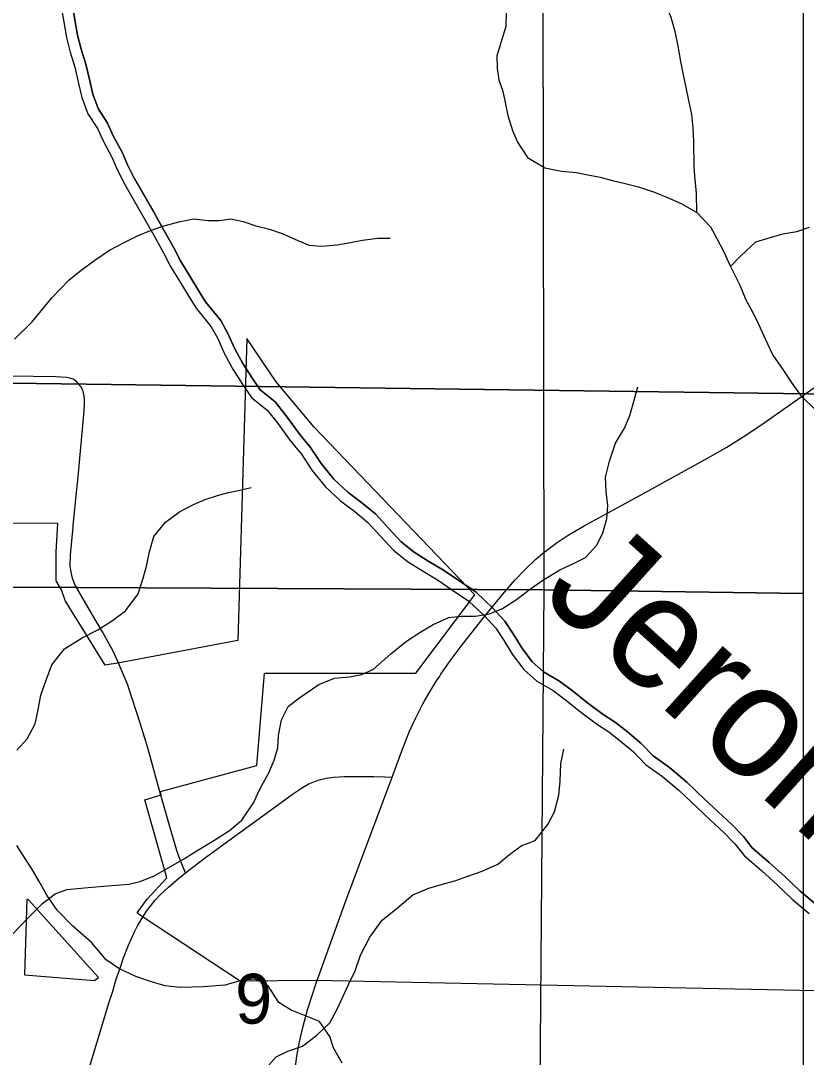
# Model space of a CAD drawing. Extents: x 0 to 34, y 0 to 22.
# Drawn here: x 15.423 to 16.083, y 18.662 to 19.533 of the extents above; entities that cross this region are included whole.
import ezdxf

# ---------------------------------------------------------------- set-up
doc = ezdxf.new("R2010")
doc.units = 0
for name, color, linetype in [('Default', 7, 'Continuous'), ('GM_X_Corporation', 7, 'Continuous'), ('GM_X_County_Road', 7, 'Continuous'), ('GM_X_Major_River', 7, 'Continuous'), ('GM_X_Major_River_Text', 7, 'Continuous'), ('GM_X_Minor_Lake', 7, 'Continuous'), ('GM_X_Minor_River', 7, 'Continuous'), ('GM_X_Section', 7, 'Continuous'), ('GM_X_Section_Text', 7, 'Continuous'), ('GM_X_Township_Road', 7, 'Continuous'), ('GM_X_US_Route', 7, 'Continuous')]:
    doc.layers.add(name, color=color, linetype=linetype)

msp = doc.modelspace()

# ---------------------------------------------------------------- linework, layer by layer
at = {"layer": 'Default'}
for points in [[(16.0808, 19.05167), (16.0808, 20.06936), (15.86074, 20.06919), (15.86246, 19.05461)], [(16.0808, 18.04533), (16.0808, 19.05167), (15.86246, 19.05461), (15.85453, 18.04874)]]:
    msp.add_lwpolyline(points, close=True, dxfattribs=at)
at = {"layer": 'GM_X_Corporation'}
msp.add_lwpolyline([(16.11801, 18.71694), (15.67102, 18.72618), (15.60742, 18.72572), (15.52438, 18.78047), (15.52067, 18.78305), (15.52921, 18.79481), (15.54557, 18.81254), (15.5272, 18.87815), (15.54101, 18.88244), (15.54025, 18.88516), (15.62121, 18.90704), (15.6278, 18.98464), (15.75504, 18.98464), (15.80443, 19.0505), (15.66956, 19.19134), (15.63754, 19.22952), (15.61296, 19.26596), (15.60535, 19.01196), (15.5058, 18.9933), (15.4937, 18.99125), (15.47247, 19.02578), (15.46638, 19.03568), (15.4603, 19.04558), (15.45725, 19.05472), (15.45268, 19.06233), (15.45268, 19.07452), (15.45268, 19.08671), (15.45417, 19.1104), (15.1237, 19.1114)], dxfattribs=at)
at = {"layer": 'GM_X_County_Road'}
for points in [[(15.56123, 18.81672), (15.56753, 18.82157), (15.57937, 18.83042), (15.62946, 18.86709), (15.652, 18.88356), (15.65973, 18.88861), (15.66513, 18.89154), (15.67072, 18.89397), (15.67361, 18.89494), (15.67955, 18.89633), (15.68562, 18.89716), (15.69485, 18.89771), (15.71964, 18.89784), (15.72889, 18.89754), (15.73496, 18.89735)], [(15.52459, 18.77828), (15.52851, 18.78462), (15.53597, 18.79377), (15.54019, 18.79838), (15.54698, 18.80485), (15.5555, 18.81216), (15.56123, 18.81672)], [(15.46916, 18.61487), (15.47547, 18.63609), (15.48252, 18.65986), (15.49693, 18.70731), (15.50023, 18.71746), (15.50318, 18.72742), (15.50612, 18.73579), (15.50924, 18.74533), (15.51343, 18.75594), (15.51855, 18.76735), (15.52135, 18.77286), (15.52459, 18.77828)]]:
    msp.add_lwpolyline(points, dxfattribs=at)
at = {"layer": 'GM_X_Major_River'}
for points in [[(15.45695, 19.54437), (15.45934, 19.53032), (15.46133, 19.51893), (15.46448, 19.50641), (15.46838, 19.49389), (15.47153, 19.48023), (15.47429, 19.46846), (15.47934, 19.45482), (15.48742, 19.44233), (15.49207, 19.4321), (15.49978, 19.41771), (15.50404, 19.40786), (15.51022, 19.39536)], [(15.51865, 19.39987), (15.51271, 19.41187), (15.50839, 19.42187), (15.50063, 19.43634), (15.49582, 19.44693), (15.48793, 19.45912), (15.48345, 19.47122), (15.48083, 19.48239), (15.4776, 19.49639), (15.47368, 19.50899), (15.47068, 19.52092), (15.46875, 19.53195), (15.46637, 19.5459)], [(15.46637, 19.5459), (15.46875, 19.53195), (15.47068, 19.52092), (15.47368, 19.50899), (15.4776, 19.49639), (15.48083, 19.48239), (15.48345, 19.47122), (15.48793, 19.45912), (15.49582, 19.44693), (15.50063, 19.43634), (15.50839, 19.42187), (15.51271, 19.41187), (15.51879, 19.39959)], [(15.51022, 19.39536), (15.52641, 19.36735), (15.5349, 19.3522), (15.543, 19.33744), (15.54878, 19.32645), (15.55687, 19.31321), (15.56419, 19.3011), (15.57035, 19.29126), (15.58302, 19.27576), (15.58842, 19.26592), (15.59422, 19.25304), (15.60117, 19.24016), (15.60963, 19.22692), (15.61694, 19.21633), (15.62994, 19.20578), (15.63839, 19.1952), (15.64992, 19.17932), (15.65874, 19.16874), (15.66759, 19.15512), (15.6791, 19.14114), (15.69174, 19.12945), (15.70359, 19.12041), (15.71468, 19.11137), (15.72503, 19.10004), (15.73615, 19.08796), (15.748, 19.07854), (15.76099, 19.07027), (15.7732, 19.06314), (15.78581, 19.05449), (15.79957, 19.04509), (15.81296, 19.03264), (15.82217, 19.02244), (15.82871, 19.01261), (15.83602, 19.0005), (15.84563, 18.98764), (15.85673, 18.97784), (15.87047, 18.96996), (15.88194, 18.9613), (15.89226, 18.95301), (15.90679, 18.94209), (15.9171, 18.93533), (15.92666, 18.9278), (15.93776, 18.91837), (15.9481, 18.90781), (15.96224, 18.89765), (15.97639, 18.88597), (15.99133, 18.87163), (16.00282, 18.86069), (16.01353, 18.85089), (16.02311, 18.84107), (16.03079, 18.83124), (16.04571, 18.81843), (16.05873, 18.80674), (16.07136, 18.79467), (16.08552, 18.78261)], [(15.5185, 19.40014), (15.53471, 19.37207), (15.54325, 19.35683), (15.55141, 19.34196), (15.55709, 19.33117), (15.56503, 19.31817), (15.57233, 19.3061), (15.57813, 19.29684), (15.59096, 19.28113), (15.59697, 19.27019), (15.60279, 19.25727), (15.6094, 19.24501), (15.61759, 19.23221), (15.62402, 19.22288), (15.63676, 19.21255), (15.64599, 19.20099), (15.65746, 19.18519), (15.66644, 19.17442), (15.67531, 19.16077), (15.68607, 19.14771), (15.69789, 19.13677), (15.7095, 19.12791), (15.72126, 19.11833), (15.73207, 19.10649), (15.74267, 19.09497), (15.75355, 19.08633), (15.76596, 19.07843), (15.77832, 19.07121), (15.79121, 19.06237), (15.80554, 19.05257), (15.81977, 19.03935), (15.82973, 19.02832), (15.83677, 19.01772), (15.84396, 19.00584), (15.85269, 18.99415), (15.86232, 18.98564), (15.87574, 18.97794), (15.8878, 18.96884), (15.89812, 18.96056), (15.91228, 18.94991), (15.92269, 18.94308), (15.93271, 18.93519), (15.94428, 18.92537), (15.95435, 18.91508), (15.96807, 18.90522), (15.98275, 18.8931), (15.99793, 18.87853), (16.00933, 18.86767), (16.02018, 18.85775), (16.03031, 18.84737), (16.03773, 18.83787), (16.05201, 18.8256), (16.06522, 18.81375), (16.07776, 18.80176), (16.0915, 18.79006)], [(16.0915, 18.79006), (16.07776, 18.80176), (16.06522, 18.81375), (16.05201, 18.8256), (16.03773, 18.83787), (16.03031, 18.84737), (16.02018, 18.85775), (16.00933, 18.86767), (15.99793, 18.87853), (15.98275, 18.8931), (15.96807, 18.90522), (15.95435, 18.91508), (15.94428, 18.92537), (15.93271, 18.93519), (15.92269, 18.94308), (15.91228, 18.94991), (15.89812, 18.96056), (15.8878, 18.96884), (15.87574, 18.97794), (15.86232, 18.98564), (15.85269, 18.99415), (15.84396, 19.00584), (15.83677, 19.01772), (15.82973, 19.02832), (15.81977, 19.03935), (15.80554, 19.05257), (15.79121, 19.06237), (15.77832, 19.07121), (15.76596, 19.07843), (15.75355, 19.08633), (15.74267, 19.09497), (15.73207, 19.10649), (15.72126, 19.11833), (15.7095, 19.12791), (15.69789, 19.13677), (15.68607, 19.14771), (15.67531, 19.16077), (15.66644, 19.17442), (15.65746, 19.18519), (15.64599, 19.20099), (15.63676, 19.21255), (15.62402, 19.22288), (15.61759, 19.23221), (15.6094, 19.24501), (15.60279, 19.25727), (15.59697, 19.27019), (15.59096, 19.28113), (15.57813, 19.29684), (15.57233, 19.3061), (15.56503, 19.31817), (15.55709, 19.33117), (15.55141, 19.34196), (15.54325, 19.35683), (15.53471, 19.37207), (15.51865, 19.39987)]]:
    msp.add_lwpolyline(points, dxfattribs=at)
at = {"layer": 'GM_X_Minor_Lake'}
for points in [[(15.42608, 18.73115), (15.48487, 18.72621), (15.4883, 18.72885), (15.42945, 18.79422), (15.42794, 18.79461)], [(15.42794, 18.79461), (15.42608, 18.73115)]]:
    msp.add_lwpolyline(points, dxfattribs=at)
at = {"layer": 'GM_X_Minor_River'}
for points in [[(15.99099, 19.37193), (15.99086, 19.38828), (15.98963, 19.39929), (15.98878, 19.41031), (15.9886, 19.4316), (15.98813, 19.443), (15.98689, 19.45402), (15.98452, 19.46579), (15.98175, 19.47831), (15.97977, 19.48894), (15.97778, 19.49881), (15.9754, 19.51172), (15.97302, 19.52387), (15.9695, 19.53562), (15.96524, 19.54586), (15.95946, 19.55646), (15.95519, 19.56669), (15.95129, 19.57883), (15.9455, 19.58981), (15.93475, 19.60342), (15.92063, 19.61206)], [(15.8308, 19.54106), (15.83052, 19.52813), (15.82313, 19.50337), (15.82322, 19.49272), (15.82482, 19.48323), (15.82793, 19.47375), (15.8303, 19.46274), (15.83228, 19.45325), (15.83618, 19.44073), (15.84044, 19.43088), (15.84891, 19.41802), (15.86342, 19.40938), (15.8775, 19.40644), (15.89004, 19.4054), (15.89955, 19.40357), (15.90983, 19.40136), (15.92011, 19.39878)], [(15.92011, 19.39878), (15.93077, 19.3962), (15.94219, 19.39324), (15.95552, 19.38878), (15.96657, 19.3843), (15.97801, 19.37944), (15.99099, 19.37193), (16.00249, 19.35985), (16.00789, 19.35001), (16.01368, 19.33865), (16.01948, 19.32652), (16.02721, 19.31061), (16.03225, 19.29848), (16.03803, 19.28826), (16.04305, 19.27803), (16.04848, 19.26553), (16.05505, 19.25189), (16.06389, 19.23903), (16.07043, 19.22919), (16.07812, 19.21823), (16.09229, 19.20465)], [(15.41761, 19.26544), (15.43231, 19.27961), (15.44134, 19.2907), (15.44924, 19.30027), (15.46317, 19.31482), (15.47374, 19.32326), (15.48507, 19.3317), (15.49753, 19.34016), (15.51039, 19.34672), (15.52099, 19.35212), (15.53196, 19.35676), (15.54219, 19.36026), (15.55698, 19.36417), (15.56873, 19.36654), (15.58014, 19.36511), (15.59002, 19.36518), (15.59951, 19.36639), (15.60978, 19.36418), (15.62045, 19.36046), (15.63187, 19.35788), (15.64254, 19.35416), (15.65588, 19.34818), (15.66541, 19.34444), (15.6753, 19.34338), (15.68896, 19.34462), (15.69996, 19.3466), (15.71021, 19.34858), (15.72311, 19.3502), (15.73336, 19.35027)], [(16.01948, 19.32652), (16.02814, 19.33533), (16.04058, 19.34721), (16.05385, 19.35111), (16.06332, 19.35384), (16.07508, 19.35583), (16.08569, 19.35933)], [(15.41604, 18.76512), (15.42847, 18.77852), (15.44128, 18.79116), (15.45185, 18.79922), (15.4617, 18.80272), (15.47954, 18.80437), (15.49245, 18.8056), (15.50346, 18.80645), (15.51371, 18.80728), (15.52319, 18.80963), (15.53493, 18.81428), (15.54589, 18.82045), (15.56064, 18.82892), (15.5716, 18.83584), (15.58521, 18.84393), (15.59843, 18.85239), (15.60862, 18.86121), (15.61838, 18.87573), (15.62398, 18.88755), (15.63146, 18.90092), (15.63593, 18.91159), (15.63889, 18.92188), (15.63956, 18.93215), (15.64211, 18.94547), (15.64772, 18.95654), (15.65753, 18.96422), (15.6734, 18.97498), (15.68665, 18.9804), (15.69918, 18.98163), (15.70942, 18.98361), (15.71926, 18.98786), (15.73397, 19.0009), (15.74718, 19.01164), (15.75927, 19.01933), (15.76948, 19.02549), (15.78272, 19.03129), (15.79297, 19.03251), (15.80513, 19.0326), (15.81689, 19.03459), (15.82787, 19.03885), (15.83958, 19.04654), (15.85015, 19.0546), (15.86073, 19.06228), (15.87585, 19.07152), (15.88682, 19.07654), (15.89742, 19.08194), (15.90721, 19.09228), (15.91206, 19.10258), (15.91538, 19.11439), (15.91643, 19.12542), (15.91481, 19.1372), (15.91433, 19.14936), (15.91764, 19.16269), (15.92284, 19.17794), (15.93033, 19.19054), (15.9348, 19.20121), (15.93812, 19.21302), (15.94144, 19.22521)], [(15.41971, 18.91988), (15.42836, 18.92944), (15.4351, 18.94204), (15.43729, 18.95232), (15.43984, 18.96603), (15.44429, 18.9786), (15.44913, 18.99157), (15.45965, 19.00495), (15.47439, 19.01418), (15.48763, 19.02112), (15.5001, 19.02882), (15.51105, 19.03688), (15.52157, 19.05141), (15.52564, 19.06437), (15.5286, 19.07465), (15.53116, 19.08646), (15.53485, 19.09941), (15.54463, 19.11165), (15.55633, 19.1201), (15.56806, 19.12627), (15.5779, 19.13052), (15.58813, 19.13402), (15.59761, 19.13637), (15.60709, 19.13834), (15.61657, 19.14069)], [(15.6267, 18.64997), (15.63761, 18.66221), (15.64745, 18.66685), (15.65957, 18.67112), (15.67165, 18.68033), (15.68259, 18.69068), (15.68895, 18.70213), (15.69865, 18.72349), (15.70388, 18.73456), (15.70833, 18.74752), (15.71618, 18.76278), (15.7267, 18.77692), (15.73953, 18.78728), (15.75236, 18.7984), (15.76599, 18.80383), (15.77736, 18.80733), (15.78759, 18.81007), (15.79858, 18.81395), (15.8107, 18.81822), (15.82395, 18.82402), (15.83376, 18.83208), (15.84357, 18.83938), (15.85531, 18.84403), (15.86584, 18.85741), (15.87145, 18.8681), (15.87513, 18.88219), (15.87617, 18.89398), (15.87681, 18.90881), (15.87937, 18.92062)], [(15.69299, 18.6569), (15.68566, 18.66977), (15.68254, 18.67926), (15.67408, 18.69174), (15.66417, 18.69585), (15.65007, 18.70144), (15.63976, 18.70783), (15.63091, 18.72183), (15.61984, 18.72745), (15.60921, 18.72662), (15.59443, 18.72232), (15.57621, 18.72105), (15.56671, 18.7206), (15.55684, 18.72052), (15.54429, 18.72195), (15.53439, 18.72454), (15.51953, 18.72975), (15.50542, 18.73649), (15.49472, 18.74363), (15.48244, 18.75837), (15.46675, 18.77194), (15.45335, 18.78552), (15.44489, 18.79801), (15.4391, 18.80823), (15.43293, 18.81883), (15.42601, 18.8298), (15.41947, 18.83964)]]:
    msp.add_lwpolyline(points, dxfattribs=at)
at = {"layer": 'GM_X_Section'}
for points in [[(15.97295, 20.22976), (16.12872, 20.22894), (16.12665, 19.21892), (15.1219, 19.23237), (15.11792, 20.23404)], [(15.70156, 20.06848), (15.86074, 20.06919), (15.86246, 19.05461), (14.85583, 19.05974), (14.8579, 20.06976)], [(16.12665, 19.21892), (16.11682, 18.21604), (15.11019, 18.22945), (15.1219, 19.23237)], [(15.86246, 19.05461), (15.85453, 18.04874), (14.84601, 18.05685), (14.85583, 19.05974)]]:
    msp.add_lwpolyline(points, close=True, dxfattribs=at)
at = {"layer": 'GM_X_Township_Road'}
msp.add_line((15.54122, 18.88025), (15.54046, 18.88296), dxfattribs=at)
for points in [[(15.46697, 19.10836), (15.46918, 19.13114), (15.471, 19.14959), (15.47417, 19.18357), (15.47623, 19.20516), (15.47655, 19.2113), (15.4765, 19.21435), (15.47624, 19.21735), (15.47571, 19.22027), (15.47476, 19.22305), (15.4733, 19.2256), (15.47147, 19.22793), (15.46933, 19.22998), (15.46695, 19.23163), (15.46426, 19.23265), (15.46134, 19.23318), (15.45213, 19.23368), (15.41494, 19.23434)], [(15.5056, 18.992), (15.50025, 19.00356), (15.49172, 19.01924), (15.48274, 19.03445), (15.46836, 19.05902), (15.46624, 19.06448), (15.46522, 19.06948), (15.4645, 19.07492), (15.46463, 19.08412), (15.46687, 19.10737), (15.46697, 19.10836)], [(15.54046, 18.88296), (15.52998, 18.92069), (15.52381, 18.94104), (15.51269, 18.97544), (15.50601, 18.99111), (15.5056, 18.992)], [(15.56123, 18.81672), (15.55933, 18.82146), (15.5577, 18.82573), (15.55584, 18.83061), (15.55411, 18.83557), (15.55255, 18.84042), (15.54848, 18.85457), (15.54122, 18.88025)]]:
    msp.add_lwpolyline(points, dxfattribs=at)
at = {"layer": 'GM_X_US_Route'}
for points in [[(15.86369, 19.08691), (15.87276, 19.09374), (15.8831, 19.10059), (15.89646, 19.10848), (15.92104, 19.12188), (15.94017, 19.13232), (16.00019, 19.16525), (16.01636, 19.17465), (16.03221, 19.18459), (16.04772, 19.19504), (16.09408, 19.22754), (16.12655, 19.25091), (16.16469, 19.27866), (16.18793, 19.29417), (16.22478, 19.3173), (16.25369, 19.33554), (16.31181, 19.37147), (16.35135, 19.39613), (16.38546, 19.41778), (16.44874, 19.45724), (16.5121, 19.49657), (16.54896, 19.51962), (16.58858, 19.54413)], [(15.82171, 19.04323), (15.8281, 19.05104), (15.83825, 19.06278), (15.84677, 19.07179), (15.85578, 19.0803), (15.86286, 19.08629), (15.86369, 19.08691)], [(15.77609, 18.98372), (15.78376, 18.99493), (15.79299, 19.00742), (15.81037, 19.02936), (15.82171, 19.04323)], [(15.76198, 18.96069), (15.76673, 18.96897), (15.77244, 18.97806), (15.775, 18.98212), (15.77609, 18.98372)], [(15.73496, 18.89735), (15.74286, 18.91858), (15.74973, 18.9359), (15.75486, 18.94719), (15.76056, 18.9582), (15.76198, 18.96069)], [(15.67123, 18.72399), (15.69619, 18.79314), (15.73496, 18.89735)], [(15.65244, 18.64339), (15.65284, 18.64748), (15.65492, 18.66276), (15.65709, 18.67488), (15.65983, 18.68689), (15.66393, 18.70174), (15.67123, 18.72399)]]:
    msp.add_lwpolyline(points, dxfattribs=at)

# ---------------------------------------------------------------- texts
at = {"layer": 'GM_X_Major_River_Text'}
msp.add_text('Jerome Fork', height=0.0947302, rotation=317.99227, dxfattribs=at).set_placement((15.85848, 19.04863))
at = {"layer": 'GM_X_Section_Text'}
msp.add_text('9', height=0.04186, rotation=0.00001, dxfattribs=at).set_placement((15.60304, 18.69006))

doc.saveas('drawing.dxf')
